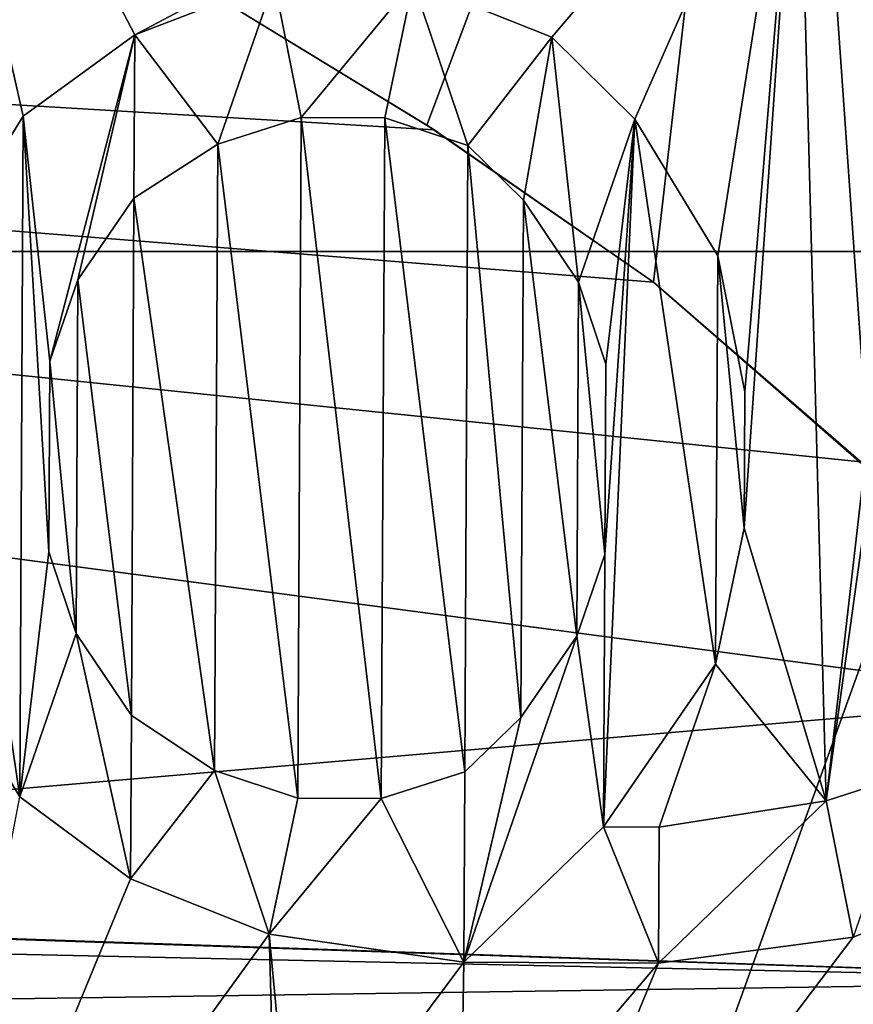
# Model space of a CAD drawing. Header units: millimetres. Extents: x -147 to 148, y -145 to 204.
# Tile 269 of 571: x 16.392 to 16.711, y -0.288 to 0.089. Entities that reach past the tile are written whole.
import ezdxf

# ---------------------------------------------------------------- set-up
doc = ezdxf.new("R2010")
doc.units = ezdxf.units.MM
doc.header["$LTSCALE"] = 26.699852
for name, color, linetype in [('1896', 7, 'CONTINUOUS'), ('1905', 7, 'CONTINUOUS'), ('20', 7, 'CONTINUOUS'), ('302', 7, 'CONTINUOUS'), ('35', 7, 'CONTINUOUS'), ('36', 7, 'CONTINUOUS'), ('37', 7, 'CONTINUOUS'), ('38', 7, 'CONTINUOUS'), ('389', 7, 'CONTINUOUS'), ('39', 7, 'CONTINUOUS'), ('390', 7, 'CONTINUOUS'), ('398', 7, 'CONTINUOUS'), ('40', 7, 'CONTINUOUS'), ('41', 7, 'CONTINUOUS'), ('42', 7, 'CONTINUOUS'), ('43', 7, 'CONTINUOUS'), ('457', 7, 'CONTINUOUS'), ('458', 7, 'CONTINUOUS'), ('60', 7, 'CONTINUOUS'), ('61', 7, 'CONTINUOUS'), ('62', 7, 'CONTINUOUS'), ('63', 7, 'CONTINUOUS'), ('64', 7, 'CONTINUOUS'), ('65', 7, 'CONTINUOUS'), ('66', 7, 'CONTINUOUS'), ('70', 7, 'CONTINUOUS'), ('71', 7, 'CONTINUOUS'), ('72', 7, 'CONTINUOUS'), ('74', 7, 'CONTINUOUS'), ('75', 7, 'CONTINUOUS'), ('76', 7, 'CONTINUOUS'), ('77', 7, 'CONTINUOUS'), ('78', 7, 'CONTINUOUS'), ('79', 7, 'CONTINUOUS'), ('8', 7, 'CONTINUOUS'), ('80', 7, 'CONTINUOUS'), ('81', 7, 'CONTINUOUS'), ('82', 7, 'CONTINUOUS'), ('83', 7, 'CONTINUOUS'), ('84', 7, 'CONTINUOUS'), ('85', 7, 'CONTINUOUS'), ('86', 7, 'CONTINUOUS'), ('87', 7, 'CONTINUOUS'), ('88', 7, 'CONTINUOUS'), ('89', 7, 'CONTINUOUS'), ('90', 7, 'CONTINUOUS'), ('91', 7, 'CONTINUOUS'), ('92', 7, 'CONTINUOUS'), ('93', 7, 'CONTINUOUS'), ('94', 7, 'CONTINUOUS')]:
    doc.layers.add(name, color=color, linetype=linetype)

msp = doc.modelspace()

# ---------------------------------------------------------------- linework, layer by layer
at = {"layer": '1896', "color": 7, "linetype": 'CONTINUOUS', "true_color": 0xd8d8d8}
for points in [[(6.4131, 19.7334, 26.9), (7.64007, 19.29221, 26.9), (65.9, 0, 26.9), (6.4131, 19.7334, 26.9)], [(66.07666, 2.9065, 26.9), (6.4131, 19.7334, 26.9), (65.9, 0, 26.9), (66.07666, 2.9065, 26.9)], [(7.64007, 19.29221, 26.9), (8.83251, 18.77587, 26.9), (65.9, 0, 26.9), (7.64007, 19.29221, 26.9)], [(8.83251, 18.77587, 26.9), (9.99673, 18.18238, 26.9), (65.9, 0, 26.9), (8.83251, 18.77587, 26.9)], [(9.99673, 18.18238, 26.9), (11.12011, 17.51857, 26.9), (65.9, 0, 26.9), (9.99673, 18.18238, 26.9)], [(11.12011, 17.51857, 26.9), (12.19433, 16.78834, 26.9), (65.9, 0, 26.9), (11.12011, 17.51857, 26.9)], [(12.19433, 16.78834, 26.9), (13.22629, 15.98743, 26.9), (65.9, 0, 26.9), (12.19433, 16.78834, 26.9)], [(13.22629, 15.98743, 26.9), (14.20596, 15.12431, 26.9), (65.9, 0, 26.9), (13.22629, 15.98743, 26.9)], [(14.20596, 15.12431, 26.9), (15.12431, 14.20596, 26.9), (65.9, 0, 26.9), (14.20596, 15.12431, 26.9)], [(15.12431, 14.20596, 26.9), (15.98743, 13.22629, 26.9), (65.9, 0, 26.9), (15.12431, 14.20596, 26.9)], [(15.98743, 13.22629, 26.9), (16.78834, 12.19433, 26.9), (65.9, 0, 26.9), (15.98743, 13.22629, 26.9)]]:
    msp.add_3dface(points, dxfattribs=at)
at = {"layer": '1905', "color": 7, "linetype": 'CONTINUOUS', "true_color": 0xd8d8d8}
for points in [[(12.10482, -24.69164, 25.9), (14.87363, -23.13028, 25.9), (63, 0, 25.9), (12.10482, -24.69164, 25.9)], [(63.18408, -3.14344, 25.9), (12.10482, -24.69164, 25.9), (63, 0, 25.9), (63.18408, -3.14344, 25.9)], [(14.87363, -23.13028, 25.9), (17.45123, -21.25279, 25.9), (63, 0, 25.9), (14.87363, -23.13028, 25.9)]]:
    msp.add_3dface(points, dxfattribs=at)
at = {"layer": '20', "color": 7, "linetype": 'CONTINUOUS', "true_color": 0xd8d8d8}
for points in [[(16.43574, 0.0829, 49.5), (16.48904, 0.10346, 49.5), (16.46744, 0.04107, 49.5), (16.43574, 0.0829, 49.5)], [(16.46744, 0.04107, 49.5), (16.48904, 0.10346, 49.5), (16.49941, 0.05132, 49.5), (16.46744, 0.04107, 49.5)], [(16.48904, 0.10346, 49.5), (16.54223, 0.10319, 49.5), (16.49941, 0.05132, 49.5), (16.48904, 0.10346, 49.5)], [(16.49941, 0.05132, 49.5), (16.54223, 0.10319, 49.5), (16.53133, 0.05116, 49.5), (16.49941, 0.05132, 49.5)], [(16.54223, 0.10319, 49.5), (16.56319, 0.04058, 49.5), (16.53133, 0.05116, 49.5), (16.54223, 0.10319, 49.5)], [(16.54223, 0.10319, 49.5), (16.59531, 0.08208, 49.5), (16.56319, 0.04058, 49.5), (16.54223, 0.10319, 49.5)], [(16.39303, 0.05187, 49.5), (16.43574, 0.0829, 49.5), (16.40319, -0.04194, 49.5), (16.39303, 0.05187, 49.5)], [(16.40319, -0.04194, 49.5), (16.43574, 0.0829, 49.5), (16.41399, -0.01074, 49.5), (16.40319, -0.04194, 49.5)], [(16.41399, -0.01074, 49.5), (16.43574, 0.0829, 49.5), (16.43542, 0.0204, 49.5), (16.41399, -0.01074, 49.5)], [(16.43542, 0.0204, 49.5), (16.43574, 0.0829, 49.5), (16.46744, 0.04107, 49.5), (16.43542, 0.0204, 49.5)], [(16.56319, 0.04058, 49.5), (16.59531, 0.08208, 49.5), (16.58436, 0.01964, 49.5), (16.56319, 0.04058, 49.5)], [(16.58436, 0.01964, 49.5), (16.59531, 0.08208, 49.5), (16.60548, -0.01172, 49.5), (16.58436, 0.01964, 49.5)], [(16.59531, 0.08208, 49.5), (16.62707, 0.05067, 49.5), (16.60548, -0.01172, 49.5), (16.59531, 0.08208, 49.5)], [(16.36085, -0.00005, 49.5), (16.39303, 0.05187, 49.5), (16.3917, -0.20855, 49.5), (16.36085, -0.00005, 49.5)], [(16.3917, -0.20855, 49.5), (16.39303, 0.05187, 49.5), (16.40282, -0.11485, 49.5), (16.3917, -0.20855, 49.5)], [(16.40282, -0.11485, 49.5), (16.39303, 0.05187, 49.5), (16.40319, -0.04194, 49.5), (16.40282, -0.11485, 49.5)], [(16.60548, -0.01172, 49.5), (16.62707, 0.05067, 49.5), (16.61595, -0.04302, 49.5), (16.60548, -0.01172, 49.5)], [(16.65792, -0.15782, 49.5), (16.61505, -0.2201, 49.5), (16.62707, 0.05067, 49.5), (16.65792, -0.15782, 49.5)], [(16.62707, 0.05067, 49.5), (16.61505, -0.2201, 49.5), (16.61558, -0.11594, 49.5), (16.62707, 0.05067, 49.5)], [(16.61595, -0.04302, 49.5), (16.62707, 0.05067, 49.5), (16.61558, -0.11594, 49.5), (16.61595, -0.04302, 49.5)], [(16.65872, -0.00157, 49.5), (16.65792, -0.15782, 49.5), (16.62707, 0.05067, 49.5), (16.65872, -0.00157, 49.5)], [(16.36005, -0.1563, 49.5), (16.36085, -0.00005, 49.5), (16.3917, -0.20855, 49.5), (16.36005, -0.1563, 49.5)], [(16.66883, -0.10579, 49.5), (16.65792, -0.15782, 49.5), (16.65872, -0.00157, 49.5), (16.66883, -0.10579, 49.5)], [(16.66909, -0.05371, 49.5), (16.66883, -0.10579, 49.5), (16.65872, -0.00157, 49.5), (16.66909, -0.05371, 49.5)], [(16.4133, -0.14616, 49.5), (16.3917, -0.20855, 49.5), (16.40282, -0.11485, 49.5), (16.4133, -0.14616, 49.5)], [(16.61558, -0.11594, 49.5), (16.61505, -0.2201, 49.5), (16.60478, -0.14713, 49.5), (16.61558, -0.11594, 49.5)], [(16.4341, -0.24001, 49.5), (16.3917, -0.20855, 49.5), (16.4133, -0.14616, 49.5), (16.4341, -0.24001, 49.5)], [(16.43442, -0.17752, 49.5), (16.4341, -0.24001, 49.5), (16.4133, -0.14616, 49.5), (16.43442, -0.17752, 49.5)], [(16.61505, -0.2201, 49.5), (16.5616, -0.27191, 49.5), (16.60478, -0.14713, 49.5), (16.61505, -0.2201, 49.5)], [(16.60478, -0.14713, 49.5), (16.5616, -0.27191, 49.5), (16.58335, -0.17827, 49.5), (16.60478, -0.14713, 49.5)], [(16.46622, -0.19851, 49.5), (16.4341, -0.24001, 49.5), (16.43442, -0.17752, 49.5), (16.46622, -0.19851, 49.5)], [(16.58335, -0.17827, 49.5), (16.5616, -0.27191, 49.5), (16.56197, -0.199, 49.5), (16.58335, -0.17827, 49.5)], [(16.48718, -0.26112, 49.5), (16.4341, -0.24001, 49.5), (16.46622, -0.19851, 49.5), (16.48718, -0.26112, 49.5)], [(16.49808, -0.20909, 49.5), (16.48718, -0.26112, 49.5), (16.46622, -0.19851, 49.5), (16.49808, -0.20909, 49.5)], [(16.56197, -0.199, 49.5), (16.5616, -0.27191, 49.5), (16.53, -0.20925, 49.5), (16.56197, -0.199, 49.5)], [(16.73218, -0.19987, 49.5), (16.71058, -0.26226, 49.5), (16.70021, -0.21012, 49.5), (16.73218, -0.19987, 49.5)], [(16.53, -0.20925, 49.5), (16.48718, -0.26112, 49.5), (16.49808, -0.20909, 49.5), (16.53, -0.20925, 49.5)], [(16.5616, -0.27191, 49.5), (16.48718, -0.26112, 49.5), (16.53, -0.20925, 49.5), (16.5616, -0.27191, 49.5)], [(16.71058, -0.26226, 49.5), (16.63606, -0.27229, 49.5), (16.70021, -0.21012, 49.5), (16.71058, -0.26226, 49.5)], [(16.70021, -0.21012, 49.5), (16.63606, -0.27229, 49.5), (16.63633, -0.22021, 49.5), (16.70021, -0.21012, 49.5)], [(16.63606, -0.27229, 49.5), (16.5616, -0.27191, 49.5), (16.61505, -0.2201, 49.5), (16.63606, -0.27229, 49.5)], [(16.63633, -0.22021, 49.5), (16.63606, -0.27229, 49.5), (16.61505, -0.2201, 49.5), (16.63633, -0.22021, 49.5)]]:
    msp.add_3dface(points, dxfattribs=at)
at = {"layer": '302', "color": 7, "linetype": 'CONTINUOUS', "true_color": 0xd8d8d8}
for points in [[(16.77051, 0, 59.4), (16.72345, 1.25335, 59.4), (16.32924, 1.22381, 59.4), (16.77051, 0, 59.4)], [(16.32924, -1.22381, 59.4), (16.77051, 0, 59.4), (16.32924, 1.22381, 59.4), (16.32924, -1.22381, 59.4)], [(16.72345, -1.25335, 59.4), (16.77051, 0, 59.4), (16.32924, -1.22381, 59.4), (16.72345, -1.25335, 59.4)]]:
    msp.add_3dface(points, dxfattribs=at)
at = {"layer": '35', "color": 7, "linetype": 'CONTINUOUS', "true_color": 0xd8d8d8}
for points in [[(16.59531, 0.08208, 49.4), (16.62707, 0.05067, 49.4), (16.62707, 0.05067, 49.5), (16.59531, 0.08208, 49.4)], [(16.59531, 0.08208, 49.5), (16.59531, 0.08208, 49.4), (16.62707, 0.05067, 49.5), (16.59531, 0.08208, 49.5)]]:
    msp.add_3dface(points, dxfattribs=at)
at = {"layer": '36', "color": 7, "linetype": 'CONTINUOUS', "true_color": 0xd8d8d8}
for points in [[(16.62707, 0.05067, 49.4), (16.65872, -0.00157, 49.4), (16.65872, -0.00157, 49.5), (16.62707, 0.05067, 49.4)], [(16.62707, 0.05067, 49.4), (16.65872, -0.00157, 49.5), (16.62707, 0.05067, 49.5), (16.62707, 0.05067, 49.4)]]:
    msp.add_3dface(points, dxfattribs=at)
at = {"layer": '37', "color": 7, "linetype": 'CONTINUOUS', "true_color": 0xd8d8d8}
for points in [[(16.65872, -0.00157, 49.4), (16.66909, -0.05371, 49.4), (16.66909, -0.05371, 49.5), (16.65872, -0.00157, 49.4)], [(16.65872, -0.00157, 49.4), (16.66909, -0.05371, 49.5), (16.65872, -0.00157, 49.5), (16.65872, -0.00157, 49.4)]]:
    msp.add_3dface(points, dxfattribs=at)
at = {"layer": '38', "color": 7, "linetype": 'CONTINUOUS', "true_color": 0xd8d8d8}
for points in [[(16.66909, -0.05371, 49.4), (16.66883, -0.10579, 49.4), (16.66883, -0.10579, 49.5), (16.66909, -0.05371, 49.4)], [(16.66909, -0.05371, 49.4), (16.66883, -0.10579, 49.5), (16.66909, -0.05371, 49.5), (16.66909, -0.05371, 49.4)]]:
    msp.add_3dface(points, dxfattribs=at)
at = {"layer": '389', "color": 7, "linetype": 'CONTINUOUS', "true_color": 0xd8d8d8}
for points in [[(-23.31454, 2.94642, 95.05), (-23.5, 0, 95.05), (23.31454, 2.94647, 95.05), (-23.31454, 2.94642, 95.05)], [(23.31454, 2.94647, 95.05), (-23.5, 0, 95.05), (23.5, 0, 95.05), (23.31454, 2.94647, 95.05)], [(23.5, 0, 95.05), (-23.5, 0, 95.05), (-23.31454, -2.94647, 95.05), (23.5, 0, 95.05)], [(23.31454, -2.94642, 95.05), (23.5, 0, 95.05), (-23.31454, -2.94647, 95.05), (23.31454, -2.94642, 95.05)]]:
    msp.add_3dface(points, dxfattribs=at)
at = {"layer": '39', "color": 7, "linetype": 'CONTINUOUS', "true_color": 0xd8d8d8}
for points in [[(16.66883, -0.10579, 49.4), (16.65792, -0.15782, 49.4), (16.65792, -0.15782, 49.5), (16.66883, -0.10579, 49.4)], [(16.66883, -0.10579, 49.4), (16.65792, -0.15782, 49.5), (16.66883, -0.10579, 49.5), (16.66883, -0.10579, 49.4)]]:
    msp.add_3dface(points, dxfattribs=at)
at = {"layer": '390', "color": 7, "linetype": 'CONTINUOUS', "true_color": 0xd8d8d8}
for points in [[(9.4999, 0.00014, 93.05), (9.35805, 1.63563, 93.05), (16.51141, 12.97588, 93.05), (9.4999, 0.00014, 93.05)], [(14, 6.00928, 93.05), (9.4999, 0.00014, 93.05), (16.51141, 12.97588, 93.05), (14, 6.00928, 93.05)], [(16.68235, 0.40734, 93.05), (16.77495, 0.5562, 93.05), (16.71675, -0.08377, 93.05), (16.68235, 0.40734, 93.05)], [(16.45392, 0.10557, 93.05), (16.68235, 0.40734, 93.05), (16.54746, 0.04836, 93.05), (16.45392, 0.10557, 93.05)], [(16.54746, 0.04836, 93.05), (16.68235, 0.40734, 93.05), (16.6342, -0.01175, 93.05), (16.54746, 0.04836, 93.05)], [(16.6342, -0.01175, 93.05), (16.68235, 0.40734, 93.05), (16.71675, -0.08377, 93.05), (16.6342, -0.01175, 93.05)]]:
    msp.add_3dface(points, dxfattribs=at)
at = {"layer": '398', "color": 7, "linetype": 'CONTINUOUS', "true_color": 0xd8d8d8}
for points in [[(16.71341, -0.08038, 92.55), (16.79337, -0.17089, 92.55), (14, 0.19911, 92.55), (16.71341, -0.08038, 92.55)], [(14, 0.19911, 92.55), (16.79337, -0.17089, 92.55), (15.91472, -0.24656, 92.55), (14, 0.19911, 92.55)], [(16.6342, -0.01175, 92.55), (16.71341, -0.08038, 92.55), (14, 0.19911, 92.55), (16.6342, -0.01175, 92.55)], [(16.5502, 0.04658, 92.55), (16.6342, -0.01175, 92.55), (14, 0.19911, 92.55), (16.5502, 0.04658, 92.55)], [(16.45392, 0.10557, 92.55), (16.5502, 0.04658, 92.55), (14, 0.19911, 92.55), (16.45392, 0.10557, 92.55)], [(16.79337, -0.17089, 92.55), (16.85883, -0.27903, 92.55), (15.91472, -0.24656, 92.55), (16.79337, -0.17089, 92.55)], [(15.91472, -0.24656, 92.55), (16.85883, -0.27903, 92.55), (16.02351, -0.25086, 92.55), (15.91472, -0.24656, 92.55)], [(16.02351, -0.25086, 92.55), (16.85883, -0.27903, 92.55), (16.1238, -0.26307, 92.55), (16.02351, -0.25086, 92.55)], [(16.1238, -0.26307, 92.55), (16.85883, -0.27903, 92.55), (16.22307, -0.28832, 92.55), (16.1238, -0.26307, 92.55)], [(16.85883, -0.27903, 92.55), (16.91532, -0.42837, 92.55), (16.22307, -0.28832, 92.55), (16.85883, -0.27903, 92.55)]]:
    msp.add_3dface(points, dxfattribs=at)
at = {"layer": '40', "color": 7, "linetype": 'CONTINUOUS', "true_color": 0xd8d8d8}
for points in [[(16.65792, -0.15782, 49.4), (16.61505, -0.2201, 49.4), (16.61505, -0.2201, 49.5), (16.65792, -0.15782, 49.4)], [(16.65792, -0.15782, 49.4), (16.61505, -0.2201, 49.5), (16.65792, -0.15782, 49.5), (16.65792, -0.15782, 49.4)]]:
    msp.add_3dface(points, dxfattribs=at)
at = {"layer": '41', "color": 7, "linetype": 'CONTINUOUS', "true_color": 0xd8d8d8}
for points in [[(16.61505, -0.2201, 49.4), (16.63633, -0.22021, 49.4), (16.63633, -0.22021, 49.5), (16.61505, -0.2201, 49.4)], [(16.61505, -0.2201, 49.4), (16.63633, -0.22021, 49.5), (16.61505, -0.2201, 49.5), (16.61505, -0.2201, 49.4)]]:
    msp.add_3dface(points, dxfattribs=at)
at = {"layer": '42', "color": 7, "linetype": 'CONTINUOUS', "true_color": 0xd8d8d8}
for points in [[(16.63633, -0.22021, 49.4), (16.70021, -0.21012, 49.4), (16.70021, -0.21012, 49.5), (16.63633, -0.22021, 49.4)], [(16.63633, -0.22021, 49.4), (16.70021, -0.21012, 49.5), (16.63633, -0.22021, 49.5), (16.63633, -0.22021, 49.4)]]:
    msp.add_3dface(points, dxfattribs=at)
at = {"layer": '43', "color": 7, "linetype": 'CONTINUOUS', "true_color": 0xd8d8d8}
for points in [[(16.70021, -0.21012, 49.4), (16.73218, -0.19987, 49.4), (16.73218, -0.19987, 49.5), (16.70021, -0.21012, 49.4)], [(16.70021, -0.21012, 49.4), (16.73218, -0.19987, 49.5), (16.70021, -0.21012, 49.5), (16.70021, -0.21012, 49.4)]]:
    msp.add_3dface(points, dxfattribs=at)
at = {"layer": '457', "color": 7, "linetype": 'CONTINUOUS', "true_color": 0xd8d8d8}
for points in [[(16.45392, 0.10557, 93.05), (16.54746, 0.04836, 93.05), (16.45392, 0.10557, 92.55), (16.45392, 0.10557, 93.05)], [(16.54746, 0.04836, 93.05), (16.5502, 0.04658, 92.55), (16.45392, 0.10557, 92.55), (16.54746, 0.04836, 93.05)], [(16.54746, 0.04836, 93.05), (16.6342, -0.01175, 93.05), (16.5502, 0.04658, 92.55), (16.54746, 0.04836, 93.05)], [(16.6342, -0.01175, 93.05), (16.6342, -0.01175, 92.55), (16.5502, 0.04658, 92.55), (16.6342, -0.01175, 93.05)]]:
    msp.add_3dface(points, dxfattribs=at)
at = {"layer": '458', "color": 7, "linetype": 'CONTINUOUS', "true_color": 0xd8d8d8}
for points in [[(16.6342, -0.01175, 93.05), (16.71675, -0.08377, 93.05), (16.6342, -0.01175, 92.55), (16.6342, -0.01175, 93.05)], [(16.71675, -0.08377, 93.05), (16.71341, -0.08038, 92.55), (16.6342, -0.01175, 92.55), (16.71675, -0.08377, 93.05)]]:
    msp.add_3dface(points, dxfattribs=at)
at = {"layer": '60', "color": 7, "linetype": 'CONTINUOUS', "true_color": 0xd8d8d8}
msp.add_3dface([(16.76388, -0.2417, 49.4), (16.71058, -0.26226, 49.4), (16.71058, -0.26226, 49.5), (16.76388, -0.2417, 49.4)], dxfattribs=at)
at = {"layer": '61', "color": 7, "linetype": 'CONTINUOUS', "true_color": 0xd8d8d8}
for points in [[(16.71058, -0.26226, 49.4), (16.63606, -0.27229, 49.4), (16.63606, -0.27229, 49.5), (16.71058, -0.26226, 49.4)], [(16.71058, -0.26226, 49.4), (16.63606, -0.27229, 49.5), (16.71058, -0.26226, 49.5), (16.71058, -0.26226, 49.4)]]:
    msp.add_3dface(points, dxfattribs=at)
at = {"layer": '62', "color": 7, "linetype": 'CONTINUOUS', "true_color": 0xd8d8d8}
for points in [[(16.63606, -0.27229, 49.4), (16.5616, -0.27191, 49.4), (16.5616, -0.27191, 49.5), (16.63606, -0.27229, 49.4)], [(16.63606, -0.27229, 49.4), (16.5616, -0.27191, 49.5), (16.63606, -0.27229, 49.5), (16.63606, -0.27229, 49.4)]]:
    msp.add_3dface(points, dxfattribs=at)
at = {"layer": '63', "color": 7, "linetype": 'CONTINUOUS', "true_color": 0xd8d8d8}
for points in [[(16.5616, -0.27191, 49.4), (16.48718, -0.26112, 49.4), (16.48718, -0.26112, 49.5), (16.5616, -0.27191, 49.4)], [(16.5616, -0.27191, 49.4), (16.48718, -0.26112, 49.5), (16.5616, -0.27191, 49.5), (16.5616, -0.27191, 49.4)]]:
    msp.add_3dface(points, dxfattribs=at)
at = {"layer": '64', "color": 7, "linetype": 'CONTINUOUS', "true_color": 0xd8d8d8}
for points in [[(16.48718, -0.26112, 49.4), (16.4341, -0.24001, 49.4), (16.4341, -0.24001, 49.5), (16.48718, -0.26112, 49.4)], [(16.48718, -0.26112, 49.4), (16.4341, -0.24001, 49.5), (16.48718, -0.26112, 49.5), (16.48718, -0.26112, 49.4)]]:
    msp.add_3dface(points, dxfattribs=at)
at = {"layer": '65', "color": 7, "linetype": 'CONTINUOUS', "true_color": 0xd8d8d8}
for points in [[(16.4341, -0.24001, 49.4), (16.3917, -0.20855, 49.4), (16.3917, -0.20855, 49.5), (16.4341, -0.24001, 49.4)], [(16.4341, -0.24001, 49.4), (16.3917, -0.20855, 49.5), (16.4341, -0.24001, 49.5), (16.4341, -0.24001, 49.4)]]:
    msp.add_3dface(points, dxfattribs=at)
at = {"layer": '66', "color": 7, "linetype": 'CONTINUOUS', "true_color": 0xd8d8d8}
msp.add_3dface([(16.3917, -0.20855, 49.4), (16.36005, -0.1563, 49.5), (16.3917, -0.20855, 49.5), (16.3917, -0.20855, 49.4)], dxfattribs=at)
at = {"layer": '70', "color": 7, "linetype": 'CONTINUOUS', "true_color": 0xd8d8d8}
for points in [[(16.36085, -0.00005, 49.4), (16.39303, 0.05187, 49.4), (16.39303, 0.05187, 49.5), (16.36085, -0.00005, 49.4)], [(16.36085, -0.00005, 49.4), (16.39303, 0.05187, 49.5), (16.36085, -0.00005, 49.5), (16.36085, -0.00005, 49.4)]]:
    msp.add_3dface(points, dxfattribs=at)
at = {"layer": '71', "color": 7, "linetype": 'CONTINUOUS', "true_color": 0xd8d8d8}
for points in [[(16.39303, 0.05187, 49.4), (16.43574, 0.0829, 49.4), (16.43574, 0.0829, 49.5), (16.39303, 0.05187, 49.4)], [(16.39303, 0.05187, 49.4), (16.43574, 0.0829, 49.5), (16.39303, 0.05187, 49.5), (16.39303, 0.05187, 49.4)]]:
    msp.add_3dface(points, dxfattribs=at)
at = {"layer": '72', "color": 7, "linetype": 'CONTINUOUS', "true_color": 0xd8d8d8}
for points in [[(16.43574, 0.0829, 49.4), (16.48904, 0.10346, 49.4), (16.48904, 0.10346, 49.5), (16.43574, 0.0829, 49.4)], [(16.43574, 0.0829, 49.4), (16.48904, 0.10346, 49.5), (16.43574, 0.0829, 49.5), (16.43574, 0.0829, 49.4)]]:
    msp.add_3dface(points, dxfattribs=at)
at = {"layer": '74', "color": 7, "linetype": 'CONTINUOUS', "true_color": 0xd8d8d8}
for points in [[(16.54223, 0.10319, 49.4), (16.59531, 0.08208, 49.4), (16.59531, 0.08208, 49.5), (16.54223, 0.10319, 49.4)], [(16.54223, 0.10319, 49.4), (16.59531, 0.08208, 49.5), (16.54223, 0.10319, 49.5), (16.54223, 0.10319, 49.4)]]:
    msp.add_3dface(points, dxfattribs=at)
at = {"layer": '75', "color": 7, "linetype": 'CONTINUOUS', "true_color": 0xd8d8d8}
for points in [[(16.56319, 0.04058, 49.4), (16.53133, 0.05116, 49.4), (16.53133, 0.05116, 49.5), (16.56319, 0.04058, 49.4)], [(16.56319, 0.04058, 49.5), (16.56319, 0.04058, 49.4), (16.53133, 0.05116, 49.5), (16.56319, 0.04058, 49.5)]]:
    msp.add_3dface(points, dxfattribs=at)
at = {"layer": '76', "color": 7, "linetype": 'CONTINUOUS', "true_color": 0xd8d8d8}
for points in [[(16.53133, 0.05116, 49.4), (16.49941, 0.05132, 49.4), (16.49941, 0.05132, 49.5), (16.53133, 0.05116, 49.4)], [(16.53133, 0.05116, 49.4), (16.49941, 0.05132, 49.5), (16.53133, 0.05116, 49.5), (16.53133, 0.05116, 49.4)]]:
    msp.add_3dface(points, dxfattribs=at)
at = {"layer": '77', "color": 7, "linetype": 'CONTINUOUS', "true_color": 0xd8d8d8}
for points in [[(16.49941, 0.05132, 49.4), (16.46744, 0.04107, 49.4), (16.46744, 0.04107, 49.5), (16.49941, 0.05132, 49.4)], [(16.49941, 0.05132, 49.4), (16.46744, 0.04107, 49.5), (16.49941, 0.05132, 49.5), (16.49941, 0.05132, 49.4)]]:
    msp.add_3dface(points, dxfattribs=at)
at = {"layer": '78', "color": 7, "linetype": 'CONTINUOUS', "true_color": 0xd8d8d8}
for points in [[(16.46744, 0.04107, 49.4), (16.43542, 0.0204, 49.4), (16.43542, 0.0204, 49.5), (16.46744, 0.04107, 49.4)], [(16.46744, 0.04107, 49.4), (16.43542, 0.0204, 49.5), (16.46744, 0.04107, 49.5), (16.46744, 0.04107, 49.4)]]:
    msp.add_3dface(points, dxfattribs=at)
at = {"layer": '79', "color": 7, "linetype": 'CONTINUOUS', "true_color": 0xd8d8d8}
for points in [[(16.43542, 0.0204, 49.4), (16.41399, -0.01074, 49.4), (16.41399, -0.01074, 49.5), (16.43542, 0.0204, 49.4)], [(16.43542, 0.0204, 49.4), (16.41399, -0.01074, 49.5), (16.43542, 0.0204, 49.5), (16.43542, 0.0204, 49.4)]]:
    msp.add_3dface(points, dxfattribs=at)
at = {"layer": '8', "color": 7, "linetype": 'CONTINUOUS', "true_color": 0xd8d8d8}
for points in [[(16.24709, 1.2178, 49.4), (16.47597, 3.76126, 49.4), (16.24709, -1.21779, 49.4), (16.24709, 1.2178, 49.4)], [(16.24709, -1.21779, 49.4), (16.47597, 3.76126, 49.4), (16.33848, 0.61444, 49.4), (16.24709, -1.21779, 49.4)], [(16.76293, 0.25633, 49.4), (16.43574, 0.0829, 49.4), (16.34809, 0.24999, 49.4), (16.76293, 0.25633, 49.4)], [(16.48904, 0.10346, 49.4), (16.43574, 0.0829, 49.4), (16.76293, 0.25633, 49.4), (16.48904, 0.10346, 49.4)], [(16.39303, 0.05187, 49.4), (16.36085, -0.00005, 49.4), (16.34809, 0.24999, 49.4), (16.39303, 0.05187, 49.4)], [(16.43574, 0.0829, 49.4), (16.39303, 0.05187, 49.4), (16.34809, 0.24999, 49.4), (16.43574, 0.0829, 49.4)], [(16.59531, 0.08208, 49.4), (16.54223, 0.10319, 49.4), (16.68943, 0.1927, 49.4), (16.59531, 0.08208, 49.4)], [(16.62707, 0.05067, 49.4), (16.59531, 0.08208, 49.4), (16.68943, 0.1927, 49.4), (16.62707, 0.05067, 49.4)], [(16.65872, -0.00157, 49.4), (16.62707, 0.05067, 49.4), (16.68943, 0.1927, 49.4), (16.65872, -0.00157, 49.4)], [(16.66909, -0.05371, 49.4), (16.65872, -0.00157, 49.4), (16.68943, 0.1927, 49.4), (16.66909, -0.05371, 49.4)], [(16.66883, -0.10579, 49.4), (16.66909, -0.05371, 49.4), (16.68943, 0.1927, 49.4), (16.66883, -0.10579, 49.4)], [(16.70021, -0.21012, 49.4), (16.66883, -0.10579, 49.4), (16.68943, 0.1927, 49.4), (16.70021, -0.21012, 49.4)], [(16.77453, 0.194, 49.4), (16.73361, 0.08138, 49.4), (16.68943, 0.1927, 49.4), (16.77453, 0.194, 49.4)], [(16.73361, 0.08138, 49.4), (16.70021, -0.21012, 49.4), (16.68943, 0.1927, 49.4), (16.73361, 0.08138, 49.4)], [(16.73335, 0.0293, 49.4), (16.70021, -0.21012, 49.4), (16.73361, 0.08138, 49.4), (16.73335, 0.0293, 49.4)], [(16.46744, 0.04107, 49.4), (16.49941, 0.05132, 49.4), (16.49808, -0.20909, 49.4), (16.46744, 0.04107, 49.4)], [(16.49808, -0.20909, 49.4), (16.49941, 0.05132, 49.4), (16.53, -0.20925, 49.4), (16.49808, -0.20909, 49.4)], [(16.49941, 0.05132, 49.4), (16.53133, 0.05116, 49.4), (16.53, -0.20925, 49.4), (16.49941, 0.05132, 49.4)], [(16.53, -0.20925, 49.4), (16.53133, 0.05116, 49.4), (16.56197, -0.199, 49.4), (16.53, -0.20925, 49.4)], [(16.53133, 0.05116, 49.4), (16.56319, 0.04058, 49.4), (16.56197, -0.199, 49.4), (16.53133, 0.05116, 49.4)], [(16.43542, 0.0204, 49.4), (16.46744, 0.04107, 49.4), (16.46622, -0.19851, 49.4), (16.43542, 0.0204, 49.4)], [(16.46622, -0.19851, 49.4), (16.46744, 0.04107, 49.4), (16.49808, -0.20909, 49.4), (16.46622, -0.19851, 49.4)], [(16.56197, -0.199, 49.4), (16.56319, 0.04058, 49.4), (16.58335, -0.17827, 49.4), (16.56197, -0.199, 49.4)], [(16.58335, -0.17827, 49.4), (16.56319, 0.04058, 49.4), (16.58436, 0.01964, 49.4), (16.58335, -0.17827, 49.4)], [(16.73218, -0.19987, 49.4), (16.70021, -0.21012, 49.4), (16.73335, 0.0293, 49.4), (16.73218, -0.19987, 49.4)], [(16.41399, -0.01074, 49.4), (16.43542, 0.0204, 49.4), (16.43442, -0.17752, 49.4), (16.41399, -0.01074, 49.4)], [(16.43442, -0.17752, 49.4), (16.43542, 0.0204, 49.4), (16.46622, -0.19851, 49.4), (16.43442, -0.17752, 49.4)], [(16.60478, -0.14713, 49.4), (16.58335, -0.17827, 49.4), (16.58436, 0.01964, 49.4), (16.60478, -0.14713, 49.4)], [(16.60548, -0.01172, 49.4), (16.60478, -0.14713, 49.4), (16.58436, 0.01964, 49.4), (16.60548, -0.01172, 49.4)], [(16.40319, -0.04194, 49.4), (16.41399, -0.01074, 49.4), (16.4133, -0.14616, 49.4), (16.40319, -0.04194, 49.4)], [(16.4133, -0.14616, 49.4), (16.41399, -0.01074, 49.4), (16.43442, -0.17752, 49.4), (16.4133, -0.14616, 49.4)], [(16.61558, -0.11594, 49.4), (16.60478, -0.14713, 49.4), (16.60548, -0.01172, 49.4), (16.61558, -0.11594, 49.4)], [(16.61595, -0.04302, 49.4), (16.61558, -0.11594, 49.4), (16.60548, -0.01172, 49.4), (16.61595, -0.04302, 49.4)], [(16.40282, -0.11485, 49.4), (16.40319, -0.04194, 49.4), (16.4133, -0.14616, 49.4), (16.40282, -0.11485, 49.4)], [(16.65792, -0.15782, 49.4), (16.66883, -0.10579, 49.4), (16.70021, -0.21012, 49.4), (16.65792, -0.15782, 49.4)], [(16.61505, -0.2201, 49.4), (16.65792, -0.15782, 49.4), (16.63633, -0.22021, 49.4), (16.61505, -0.2201, 49.4)], [(16.63633, -0.22021, 49.4), (16.65792, -0.15782, 49.4), (16.70021, -0.21012, 49.4), (16.63633, -0.22021, 49.4)], [(16.4341, -0.24001, 49.4), (16.34391, -0.45828, 49.4), (16.3917, -0.20855, 49.4), (16.4341, -0.24001, 49.4)], [(16.84361, -0.47548, 49.4), (16.55655, -0.4656, 49.4), (16.80659, -0.21066, 49.4), (16.84361, -0.47548, 49.4)], [(16.80659, -0.21066, 49.4), (16.55655, -0.4656, 49.4), (16.76388, -0.2417, 49.4), (16.80659, -0.21066, 49.4)], [(16.48718, -0.26112, 49.4), (16.34391, -0.45828, 49.4), (16.4341, -0.24001, 49.4), (16.48718, -0.26112, 49.4)], [(16.76388, -0.2417, 49.4), (16.55655, -0.4656, 49.4), (16.71058, -0.26226, 49.4), (16.76388, -0.2417, 49.4)], [(16.49276, -0.46341, 49.4), (16.34391, -0.45828, 49.4), (16.48718, -0.26112, 49.4), (16.49276, -0.46341, 49.4)], [(16.49634, -0.3593, 49.4), (16.49276, -0.46341, 49.4), (16.48718, -0.26112, 49.4), (16.49634, -0.3593, 49.4)], [(16.5616, -0.27191, 49.4), (16.49634, -0.3593, 49.4), (16.48718, -0.26112, 49.4), (16.5616, -0.27191, 49.4)], [(16.71058, -0.26226, 49.4), (16.55655, -0.4656, 49.4), (16.63606, -0.27229, 49.4), (16.71058, -0.26226, 49.4)], [(16.56013, -0.3615, 49.4), (16.49634, -0.3593, 49.4), (16.5616, -0.27191, 49.4), (16.56013, -0.3615, 49.4)], [(16.55655, -0.4656, 49.4), (16.56013, -0.3615, 49.4), (16.63606, -0.27229, 49.4), (16.55655, -0.4656, 49.4)], [(16.63606, -0.27229, 49.4), (16.56013, -0.3615, 49.4), (16.5616, -0.27191, 49.4), (16.63606, -0.27229, 49.4)]]:
    msp.add_3dface(points, dxfattribs=at)
at = {"layer": '80', "color": 7, "linetype": 'CONTINUOUS', "true_color": 0xd8d8d8}
for points in [[(16.41399, -0.01074, 49.4), (16.40319, -0.04194, 49.4), (16.40319, -0.04194, 49.5), (16.41399, -0.01074, 49.4)], [(16.41399, -0.01074, 49.4), (16.40319, -0.04194, 49.5), (16.41399, -0.01074, 49.5), (16.41399, -0.01074, 49.4)]]:
    msp.add_3dface(points, dxfattribs=at)
at = {"layer": '81', "color": 7, "linetype": 'CONTINUOUS', "true_color": 0xd8d8d8}
for points in [[(16.40319, -0.04194, 49.4), (16.40282, -0.11485, 49.4), (16.40282, -0.11485, 49.5), (16.40319, -0.04194, 49.4)], [(16.40319, -0.04194, 49.4), (16.40282, -0.11485, 49.5), (16.40319, -0.04194, 49.5), (16.40319, -0.04194, 49.4)]]:
    msp.add_3dface(points, dxfattribs=at)
at = {"layer": '82', "color": 7, "linetype": 'CONTINUOUS', "true_color": 0xd8d8d8}
for points in [[(16.40282, -0.11485, 49.4), (16.4133, -0.14616, 49.4), (16.4133, -0.14616, 49.5), (16.40282, -0.11485, 49.4)], [(16.40282, -0.11485, 49.4), (16.4133, -0.14616, 49.5), (16.40282, -0.11485, 49.5), (16.40282, -0.11485, 49.4)]]:
    msp.add_3dface(points, dxfattribs=at)
at = {"layer": '83', "color": 7, "linetype": 'CONTINUOUS', "true_color": 0xd8d8d8}
for points in [[(16.4133, -0.14616, 49.4), (16.43442, -0.17752, 49.4), (16.43442, -0.17752, 49.5), (16.4133, -0.14616, 49.4)], [(16.4133, -0.14616, 49.4), (16.43442, -0.17752, 49.5), (16.4133, -0.14616, 49.5), (16.4133, -0.14616, 49.4)]]:
    msp.add_3dface(points, dxfattribs=at)
at = {"layer": '84', "color": 7, "linetype": 'CONTINUOUS', "true_color": 0xd8d8d8}
for points in [[(16.43442, -0.17752, 49.4), (16.46622, -0.19851, 49.4), (16.46622, -0.19851, 49.5), (16.43442, -0.17752, 49.4)], [(16.43442, -0.17752, 49.4), (16.46622, -0.19851, 49.5), (16.43442, -0.17752, 49.5), (16.43442, -0.17752, 49.4)]]:
    msp.add_3dface(points, dxfattribs=at)
at = {"layer": '85', "color": 7, "linetype": 'CONTINUOUS', "true_color": 0xd8d8d8}
for points in [[(16.46622, -0.19851, 49.4), (16.49808, -0.20909, 49.4), (16.49808, -0.20909, 49.5), (16.46622, -0.19851, 49.4)], [(16.46622, -0.19851, 49.4), (16.49808, -0.20909, 49.5), (16.46622, -0.19851, 49.5), (16.46622, -0.19851, 49.4)]]:
    msp.add_3dface(points, dxfattribs=at)
at = {"layer": '86', "color": 7, "linetype": 'CONTINUOUS', "true_color": 0xd8d8d8}
for points in [[(16.49808, -0.20909, 49.4), (16.53, -0.20925, 49.4), (16.53, -0.20925, 49.5), (16.49808, -0.20909, 49.4)], [(16.49808, -0.20909, 49.4), (16.53, -0.20925, 49.5), (16.49808, -0.20909, 49.5), (16.49808, -0.20909, 49.4)]]:
    msp.add_3dface(points, dxfattribs=at)
at = {"layer": '87', "color": 7, "linetype": 'CONTINUOUS', "true_color": 0xd8d8d8}
for points in [[(16.53, -0.20925, 49.4), (16.56197, -0.199, 49.4), (16.56197, -0.199, 49.5), (16.53, -0.20925, 49.4)], [(16.53, -0.20925, 49.4), (16.56197, -0.199, 49.5), (16.53, -0.20925, 49.5), (16.53, -0.20925, 49.4)]]:
    msp.add_3dface(points, dxfattribs=at)
at = {"layer": '88', "color": 7, "linetype": 'CONTINUOUS', "true_color": 0xd8d8d8}
for points in [[(16.56197, -0.199, 49.4), (16.58335, -0.17827, 49.4), (16.58335, -0.17827, 49.5), (16.56197, -0.199, 49.4)], [(16.56197, -0.199, 49.4), (16.58335, -0.17827, 49.5), (16.56197, -0.199, 49.5), (16.56197, -0.199, 49.4)]]:
    msp.add_3dface(points, dxfattribs=at)
at = {"layer": '89', "color": 7, "linetype": 'CONTINUOUS', "true_color": 0xd8d8d8}
for points in [[(16.58335, -0.17827, 49.4), (16.60478, -0.14713, 49.4), (16.60478, -0.14713, 49.5), (16.58335, -0.17827, 49.4)], [(16.58335, -0.17827, 49.4), (16.60478, -0.14713, 49.5), (16.58335, -0.17827, 49.5), (16.58335, -0.17827, 49.4)]]:
    msp.add_3dface(points, dxfattribs=at)
at = {"layer": '90', "color": 7, "linetype": 'CONTINUOUS', "true_color": 0xd8d8d8}
for points in [[(16.60478, -0.14713, 49.4), (16.61558, -0.11594, 49.4), (16.61558, -0.11594, 49.5), (16.60478, -0.14713, 49.4)], [(16.60478, -0.14713, 49.4), (16.61558, -0.11594, 49.5), (16.60478, -0.14713, 49.5), (16.60478, -0.14713, 49.4)]]:
    msp.add_3dface(points, dxfattribs=at)
at = {"layer": '91', "color": 7, "linetype": 'CONTINUOUS', "true_color": 0xd8d8d8}
for points in [[(16.61558, -0.11594, 49.4), (16.61595, -0.04302, 49.4), (16.61595, -0.04302, 49.5), (16.61558, -0.11594, 49.4)], [(16.61558, -0.11594, 49.4), (16.61595, -0.04302, 49.5), (16.61558, -0.11594, 49.5), (16.61558, -0.11594, 49.4)]]:
    msp.add_3dface(points, dxfattribs=at)
at = {"layer": '92', "color": 7, "linetype": 'CONTINUOUS', "true_color": 0xd8d8d8}
for points in [[(16.61595, -0.04302, 49.4), (16.60548, -0.01172, 49.4), (16.60548, -0.01172, 49.5), (16.61595, -0.04302, 49.4)], [(16.61595, -0.04302, 49.4), (16.60548, -0.01172, 49.5), (16.61595, -0.04302, 49.5), (16.61595, -0.04302, 49.4)]]:
    msp.add_3dface(points, dxfattribs=at)
at = {"layer": '93', "color": 7, "linetype": 'CONTINUOUS', "true_color": 0xd8d8d8}
for points in [[(16.60548, -0.01172, 49.4), (16.58436, 0.01964, 49.4), (16.58436, 0.01964, 49.5), (16.60548, -0.01172, 49.4)], [(16.60548, -0.01172, 49.4), (16.58436, 0.01964, 49.5), (16.60548, -0.01172, 49.5), (16.60548, -0.01172, 49.4)]]:
    msp.add_3dface(points, dxfattribs=at)
at = {"layer": '94', "color": 7, "linetype": 'CONTINUOUS', "true_color": 0xd8d8d8}
for points in [[(16.58436, 0.01964, 49.4), (16.56319, 0.04058, 49.4), (16.56319, 0.04058, 49.5), (16.58436, 0.01964, 49.4)], [(16.58436, 0.01964, 49.4), (16.56319, 0.04058, 49.5), (16.58436, 0.01964, 49.5), (16.58436, 0.01964, 49.4)]]:
    msp.add_3dface(points, dxfattribs=at)

doc.saveas('drawing.dxf')
